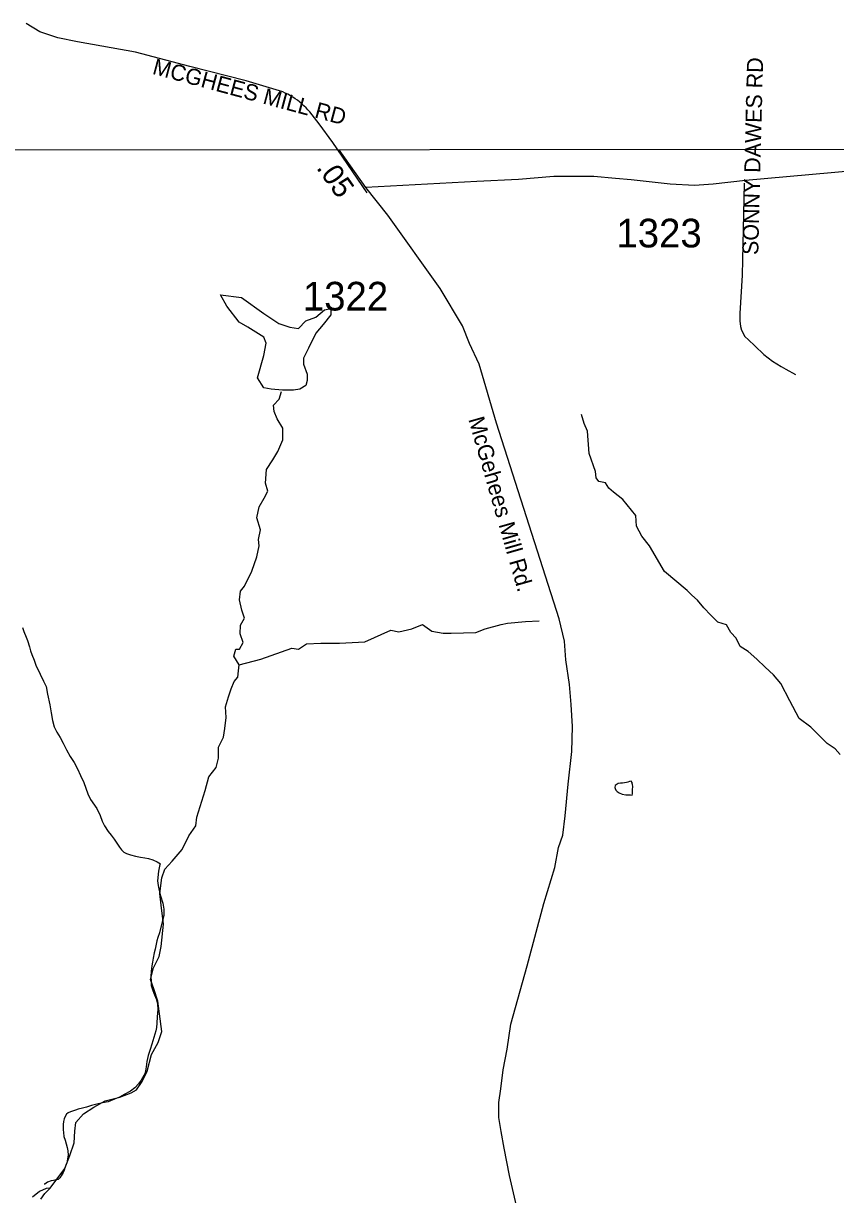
# Model space of a CAD drawing. Extents: x 1950930 to 2061844, y 904556 to 1017002.
# Drawn here: x 1981707 to 1986522, y 1010058 to 1017002 of the extents above; entities that cross this region are included whole.
import ezdxf

# ---------------------------------------------------------------- set-up
doc = ezdxf.new("R2010")
doc.units = 0
for name, color, linetype in [('Exist Boundary Political StateLine', 7, 'Continuous'), ('Exist Hydrographic Creek Single Shore', 7, 'Continuous'), ('Exist Hydrographic Lake Shore', 7, 'Continuous'), ('Exist Hydrographic Misc Water Feature', 7, 'Continuous'), ('Exist Road Non-System Type 51', 7, 'Continuous'), ('Exist Road Non-System Type 51 Label', 7, 'Continuous'), ('Exist Road Primary US Structure Standard Bridge CELL', 7, 'Continuous'), ('Exist Road Secondary Type 51 Attributed', 7, 'Continuous'), ('Exist Road Secondary Type 51 Label', 7, 'Continuous'), ('Exist Road Secondary Type 51 Number Label', 7, 'Continuous')]:
    doc.layers.add(name, color=color, linetype=linetype)

msp = doc.modelspace()

# ---------------------------------------------------------------- linework, layer by layer
at = {"layer": 'Exist Boundary Political StateLine'}
msp.add_lwpolyline([(2059856.6, 1016190.3), (2053292.7, 1016247.7), (2044607.3, 1016273.9), (2036806.1, 1016250.1), (2025037, 1016267), (2019526.9, 1016298.8), (2013356.3, 1016292.8), (2006205.5, 1016286.1), (2002709.9, 1016274.4), (1995748.4, 1016261), (1977588.2, 1016246.9), (1963350.9, 1016122.1), (1959482.1, 1016167.2)], dxfattribs=at)
at = {"layer": 'Exist Hydrographic Creek Single Shore'}
for points in [[(1982985.3, 1013199.6), (1982954.1, 1013251.1), (1982965.1, 1013291.5), (1982987.1, 1013291.5), (1983009.1, 1013331.9), (1982990.8, 1013383.3), (1982994.4, 1013434.7), (1983016.5, 1013475.1), (1983001.8, 1013522.8), (1982987.1, 1013585.3), (1982994.4, 1013636.7), (1983016.5, 1013666.1), (1983060.5, 1013754.2), (1983089.9, 1013838.7), (1983104.5, 1013904.8), (1983100.9, 1013941.5), (1983111.9, 1014000.3), (1983089.9, 1014070.1), (1983104.5, 1014136.2), (1983133.9, 1014187.6), (1983155.9, 1014228), (1983141.2, 1014275.8), (1983148.6, 1014356.6), (1983185.3, 1014415.3), (1983214.6, 1014463.1), (1983244, 1014532.8), (1983244, 1014602.6), (1983211, 1014657.7), (1983192.6, 1014701.8), (1983189, 1014738.5), (1983222, 1014775.2), (1983236.7, 1014819.3)], [(1986549.9, 1012667.1), (1986518.7, 1012700.2), (1986471, 1012733.2), (1986374.7, 1012830.5), (1986306.8, 1012880.1), (1986249.9, 1012986.6), (1986196.7, 1013087.6), (1986154.5, 1013139), (1986104.9, 1013185), (1986055.4, 1013232.7), (1986004, 1013278.6), (1985955.4, 1013308), (1985931.5, 1013357.6), (1985900.3, 1013390.6), (1985874.6, 1013436.5), (1985823.2, 1013453.1), (1985782.9, 1013493.5), (1985740.7, 1013537.5), (1985703.9, 1013581.6), (1985669.1, 1013612.8), (1985641.6, 1013640.4), (1985507.6, 1013752.4), (1985419.5, 1013904.8), (1985373.6, 1013961.7), (1985340.6, 1014020.5), (1985336.9, 1014084.8), (1985260.8, 1014178.4), (1985205.7, 1014222.5), (1985178.2, 1014246.4), (1985158, 1014277.6), (1985117.6, 1014286.8), (1985103, 1014308.8), (1985097.5, 1014345.5), (1985060.8, 1014452.1), (1985051.6, 1014584.3), (1985031.4, 1014630.2), (1985014.9, 1014683.4)], [(1982985.3, 1013199.6), (1983113.7, 1013232.7), (1983297.2, 1013298.8), (1983337.6, 1013291.5), (1983385.3, 1013324.5), (1983469.7, 1013328.2), (1983579.8, 1013328.2), (1983730.3, 1013335.5), (1983884.5, 1013405.3), (1983932.2, 1013394.3), (1984009.2, 1013412.7), (1984073.5, 1013438.4), (1984128.5, 1013398), (1984194.6, 1013386.9), (1984242.3, 1013386.9), (1984389.1, 1013390.6), (1984444.2, 1013412.7), (1984539.6, 1013438.4), (1984576.3, 1013445.7), (1984682.7, 1013456.7), (1984763.5, 1013460.4)], [(1981866, 1010096.7), (1981952.1, 1010213.7), (1981981.5, 1010290.8), (1982007.2, 1010364.3), (1982010.8, 1010434.1), (1982018.2, 1010485.5), (1982062.2, 1010536.9), (1982124.6, 1010577.3), (1982190.7, 1010614), (1982278.8, 1010636.1), (1982344.8, 1010661.8), (1982377.8, 1010680.1), (1982410.9, 1010727.9), (1982440.2, 1010790.3), (1982465.9, 1010889.5), (1982506.3, 1010959.3), (1982528.3, 1011025.4), (1982504.5, 1011205.3), (1982482.4, 1011271.5), (1982460.4, 1011333.9), (1982478.8, 1011403.7), (1982511.8, 1011469.8), (1982522.8, 1011528.5), (1982537.5, 1011660.8), (1982522.8, 1011774.6), (1982515.5, 1011844.4), (1982526.5, 1011936.2), (1982544.8, 1011987.6), (1982588.9, 1012035.4), (1982647.6, 1012105.2), (1982688, 1012186), (1982728.3, 1012244.7), (1982735.7, 1012296.1), (1982783.4, 1012454.1), (1982805.4, 1012534.9), (1982849.5, 1012590), (1982864.1, 1012645.1), (1982864.1, 1012711.2), (1982893.5, 1012769.9), (1982900.8, 1012821.3), (1982908.2, 1012887.5), (1982904.5, 1012949.9), (1982922.9, 1013008.7), (1982937.5, 1013056.4), (1982955.9, 1013100.5), (1982977.9, 1013126.2), (1982981.6, 1013162.9), (1982985.3, 1013199.6)]]:
    msp.add_lwpolyline(points, dxfattribs=at)
at = {"layer": 'Exist Hydrographic Lake Shore'}
msp.add_lwpolyline([(1981810.8, 1010031.6), (1981834.4, 1010065.1), (1981866, 1010096.7), (1981842.3, 1010094.7), (1981802.9, 1010077), (1981761.5, 1010043.4)], dxfattribs=at)
at = {"layer": 'Exist Hydrographic Misc Water Feature'}
msp.add_line((1981834.3, 1010119.5), (1981830.2, 1010119.5), dxfattribs=at)
msp.add_lwpolyline([(1982875.2, 1015392.3), (1982999.9, 1015377.6), (1983132.1, 1015282.1), (1983220.2, 1015223.3), (1983286.2, 1015201.3), (1983337.6, 1015193.9), (1983381.6, 1015238), (1983440.4, 1015260), (1983491.7, 1015304.1), (1983528.4, 1015311.5), (1983528.4, 1015274.7), (1983484.4, 1015216), (1983440.4, 1015164.6), (1983396.3, 1015076.4), (1983367, 1015017.6), (1983367, 1014980.9), (1983389, 1014922.2), (1983389, 1014885.4), (1983381.6, 1014856), (1983344.9, 1014834), (1983308.2, 1014826.7), (1983242.2, 1014826.7), (1983176.1, 1014834), (1983132.1, 1014841.4), (1983095.4, 1014900.1), (1983132.1, 1015032.3), (1983146.7, 1015105.8), (1983132.1, 1015142.5), (1983036.6, 1015201.3), (1982985.3, 1015230.7), (1982911.9, 1015326.2)], close=True, dxfattribs=at)
for points in [[(1981700.4, 1013420.1), (1981708.4, 1013396.1), (1981722.4, 1013364), (1981730.4, 1013344), (1981742.3, 1013306), (1981748.4, 1013282), (1981756.4, 1013260.1), (1981770.2, 1013226), (1981780.2, 1013198), (1981806.2, 1013144), (1981826.1, 1013102), (1981842.3, 1013070), (1981850.1, 1013026), (1981864.1, 1012961.9), (1981872.1, 1012913.9), (1981880.1, 1012869.8), (1981888.1, 1012831.9), (1981904, 1012799.9), (1981923.9, 1012767.8), (1981942, 1012733.8), (1981962.1, 1012695.9), (1981984, 1012655.8), (1982008, 1012619.8), (1982027.9, 1012581.7), (1982045.9, 1012543.7), (1982065.8, 1012501.7), (1982087.8, 1012433.7), (1982103.8, 1012401.7), (1982141.7, 1012347.7), (1982161.8, 1012305.6)], [(1985246.4, 1012497.7), (1985232.5, 1012495.6), (1985226.3, 1012491.6), (1985220.4, 1012487.6), (1985214.4, 1012483.7), (1985212.4, 1012471.7), (1985214.4, 1012465.7), (1985218.3, 1012455.6), (1985226.3, 1012447.6), (1985238.4, 1012439.6), (1985256.2, 1012431.6), (1985278.4, 1012427.5), (1985294.4, 1012427.5), (1985306.3, 1012427.5), (1985316.3, 1012425.6), (1985318.4, 1012433.6), (1985318.4, 1012457.6), (1985320.4, 1012477.6), (1985318.4, 1012489.6), (1985316.3, 1012495.6), (1985316.3, 1012501.7), (1985310.4, 1012509.7), (1985300.3, 1012507.6), (1985290.3, 1012503.6), (1985282.3, 1012501.7), (1985270.4, 1012499.6), (1985258.3, 1012497.7), (1985246.4, 1012497.7)], [(1982161.8, 1012305.6), (1982173.7, 1012271.6), (1982187.6, 1012245.6), (1982209.8, 1012211.5), (1982227.8, 1012189.5), (1982245.7, 1012165.5), (1982275.6, 1012117.5), (1982287.7, 1012101.5), (1982301.6, 1012089.4), (1982317.6, 1012081.4), (1982341.6, 1012073.4), (1982371.6, 1012065.4), (1982401.7, 1012059.4), (1982427.5, 1012055.4), (1982447.6, 1012051.4), (1982473.7, 1012043.4), (1982499.5, 1012031.3), (1982519.6, 1012019.3)], [(1982519.6, 1012019.3), (1982515.5, 1012015.3), (1982507.5, 1011975.3), (1982501.6, 1011919.3), (1982505.5, 1011891.3), (1982511.4, 1011861.3), (1982519.4, 1011829.3), (1982533.6, 1011785.2), (1982539.5, 1011751.3), (1982539.3, 1011713.2), (1982531.3, 1011683.2), (1982523.3, 1011651.2), (1982513.5, 1011611.2), (1982503.4, 1011583.2), (1982497.3, 1011563.2), (1982487.2, 1011513.2), (1982481.3, 1011491.3), (1982475.3, 1011459.3), (1982471.2, 1011437.3), (1982467.3, 1011415.2), (1982463.2, 1011383.2), (1982461.2, 1011351.2), (1982463.2, 1011323.2), (1982465.1, 1011297.3), (1982473.1, 1011269.2), (1982483.1, 1011243.3), (1982493.2, 1011219.3), (1982501.2, 1011187.2), (1982503.2, 1011155.2), (1982498.9, 1011113.2), (1982497.1, 1011075.2), (1982495, 1011049.2), (1982490.9, 1011029.2), (1982469, 1010951.2), (1982458.9, 1010919.2), (1982446.8, 1010883.2), (1982438.8, 1010847.2), (1982434.9, 1010815.2), (1982430.8, 1010791.2), (1982426.9, 1010775.1), (1982420.8, 1010765.2), (1982404.8, 1010737.2), (1982388.8, 1010715.1), (1982366.6, 1010691.2), (1982340.8, 1010671.3), (1982304.7, 1010651.3), (1982276.8, 1010635.3), (1982246.7, 1010623.2), (1982208.6, 1010609.3), (1982174.7, 1010603.3), (1982142.5, 1010595.3), (1982110.5, 1010587.4), (1982080.6, 1010577.4), (1982056.6, 1010571.4), (1982030.6, 1010565.4), (1982014.6, 1010559.4), (1981998.6, 1010553.5), (1981986.7, 1010549.5)], [(1981986.7, 1010549.5), (1981972.5, 1010543.5), (1981962.7, 1010535.5), (1981954.7, 1010521.4), (1981948.5, 1010507.4), (1981944.4, 1010491.4), (1981942.6, 1010473.4), (1981942.6, 1010441.4), (1981944.4, 1010427.5), (1981946.5, 1010403.4), (1981954.5, 1010381.4), (1981960.4, 1010359.4), (1981966.6, 1010337.4), (1981970.5, 1010317.5), (1981972.3, 1010291.4), (1981968.4, 1010269.5), (1981964.3, 1010247.3), (1981958.4, 1010233.4), (1981952.4, 1010217.4), (1981948.3, 1010203.4), (1981942.4, 1010189.4), (1981930.3, 1010169.4), (1981928.5, 1010165.4), (1981922.3, 1010157.4), (1981918.4, 1010153.4), (1981912.5, 1010147.5), (1981900.4, 1010145.4), (1981884.4, 1010141.4), (1981870.4, 1010139.5), (1981850.3, 1010131.4), (1981834.3, 1010119.5)]]:
    msp.add_lwpolyline(points, dxfattribs=at)
at = {"layer": 'Exist Road Non-System Type 51'}
for points in [[(1983745.1, 1015998), (1983541.5, 1016295.9), (1983461.1, 1016406.4), (1983405.1, 1016477.7), (1983393.9, 1016490.2), (1983382.2, 1016502.3), (1983370.2, 1016513.9), (1983357.6, 1016525.1), (1983344.8, 1016535.8), (1983331.2, 1016546), (1983317.6, 1016555.7), (1983303.6, 1016564.8), (1983289.2, 1016573.4), (1983274.4, 1016581.5), (1983259.4, 1016589), (1983244.2, 1016596), (1983027.6, 1016662.4), (1982692.6, 1016747.2), (1982371.2, 1016832.4), (1982027.8, 1016892.5), (1981910.5, 1016917.1), (1981892.8, 1016923.2), (1981875.1, 1016929.2), (1981857.2, 1016935.1), (1981839.5, 1016940.8), (1981821.8, 1016946.4), (1981803.9, 1016951.8), (1981722.2, 1017001.9)], [(1985978.8, 1016055.1), (1985967.2, 1015509.2), (1985953.2, 1015281.2), (1985954.2, 1015239.6), (1985957.4, 1015204.3), (1985964.6, 1015182.4), (1985983.9, 1015146.6), (1986004.6, 1015126.9), (1986043.1, 1015090.5), (1986096.1, 1015039.6), (1986148, 1015000.1), (1986199, 1014967.9), (1986226, 1014951.2), (1986284.1, 1014921.1)]]:
    msp.add_lwpolyline(points, dxfattribs=at)
at = {"layer": 'Exist Road Secondary Type 51 Attributed'}
msp.add_line((1983736.8, 1016028.3), (1983578.4, 1016251.5), dxfattribs=at)
for points in [[(1986627.9, 1016128.7), (1985987.5, 1016069.9), (1985795.7, 1016049.7), (1985685.6, 1016040.5), (1985540.6, 1016047.9), (1985309.4, 1016075.4), (1985216.6, 1016082.7), (1985088.3, 1016093.8), (1984851.5, 1016093.8), (1984641, 1016075.9), (1984394.9, 1016065.4), (1983736.8, 1016028.3)], [(1984636.8, 1009965.5), (1984589.3, 1010171.9), (1984556.8, 1010334.5), (1984539.3, 1010433.3), (1984524.5, 1010516), (1984524.7, 1010604), (1984537.5, 1010684.7), (1984551.2, 1010798.5), (1984575, 1010919.9), (1984597.3, 1011068.1), (1984693.8, 1011414), (1984792.3, 1011783.9), (1984856.6, 1011998.1), (1984878.8, 1012116.1), (1984905, 1012189.8), (1984918.9, 1012303.9), (1984937.2, 1012492), (1984957.5, 1012686.1), (1984961.8, 1012834), (1984953.9, 1012964), (1984944.1, 1013082.1), (1984922.3, 1013228.2), (1984914.5, 1013340.2), (1984882.6, 1013472.3), (1984512.1, 1014631.1), (1984408.5, 1014981.3), (1984350.9, 1015103.4), (1984310.4, 1015208.7), (1984177.2, 1015429.7), (1983867.3, 1015865.1), (1983736.8, 1016028.3)]]:
    msp.add_lwpolyline(points, dxfattribs=at)

# ---------------------------------------------------------------- texts
at = {"layer": 'Exist Road Non-System Type 51 Label'}
for s, rotation, p in [('  MCGHEES MILL RD', 344.97504, (1982398.3, 1016721.9)), ('  SONNY DAWES RD', 88.56406, (1986061.3, 1015557.6))]:
    msp.add_text(s, height=95, rotation=rotation, dxfattribs=at).set_placement(p)
at = {"layer": 'Exist Road Primary US Structure Standard Bridge CELL'}
msp.add_text('.05', height=125, rotation=305.3563, dxfattribs=at).set_placement((1983440, 1016145.6))
at = {"layer": 'Exist Road Secondary Type 51 Label'}
msp.add_text('McGehees Mill Rd.', height=95, rotation=286.02587, dxfattribs=at).set_placement((1984343.6, 1014655.5))
at = {"layer": 'Exist Road Secondary Type 51 Number Label'}
for s, p in [('1323', (1985222.4, 1015673.8)), ('1322', (1983363.5, 1015299.8))]:
    msp.add_text(s, height=170, dxfattribs=at).set_placement(p)

doc.saveas('drawing.dxf')
